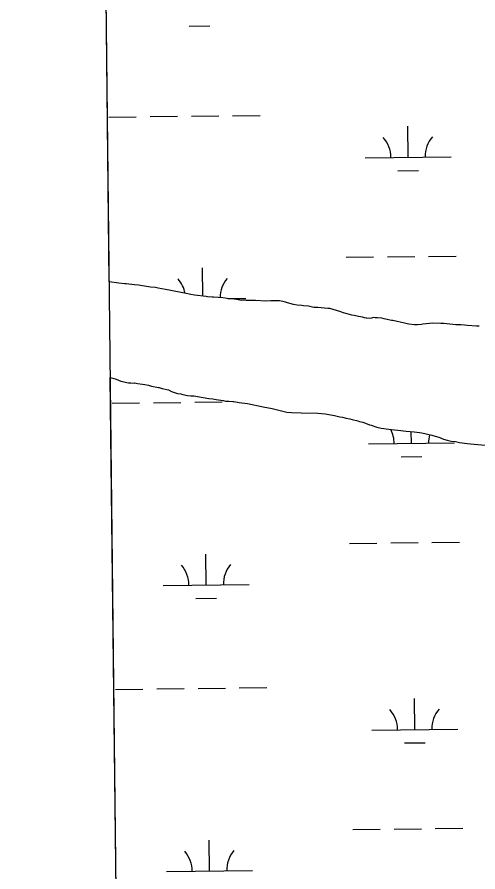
# Model space of a CAD drawing. Extents: x 3684037 to 3722149, y 433263 to 459021.
# Drawn here: x 3688059 to 3688595, y 446609 to 447603 of the extents above; entities that cross this region are included whole.
import ezdxf

# ---------------------------------------------------------------- set-up
doc = ezdxf.new("R2010")
doc.units = 0
for name, color, linetype in [('V-GRID-FRAM', 7, 'Continuous'), ('V-TOPO-SHOR', 7, 'Continuous'), ('V-WETL-SWMP', 7, 'Continuous')]:
    doc.layers.add(name, color=color, linetype=linetype)

msp = doc.modelspace()

# ---------------------------------------------------------------- linework, layer by layer
at = {"layer": 'V-GRID-FRAM'}
msp.add_lwpolyline([(3688058.95, 456858.86), (3719789.33, 457228.09), (3720008.82, 439046.89), (3688262.58, 438677.48), (3688058.95, 456858.86)], dxfattribs=at)
at = {"layer": 'V-TOPO-SHOR'}
for p, q in [((3688177.27, 447293.82), (3688166.05, 447295.49)), ((3688183.7, 447293.06), (3688177.27, 447293.82)), ((3688185.84, 447293.07), (3688183.7, 447293.06)), ((3688195.49, 447291.8), (3688185.84, 447293.07)), ((3688200.04, 447291.29), (3688195.49, 447291.8)), ((3688213.98, 447289.24), (3688200.04, 447291.29)), ((3688219.87, 447288.74), (3688213.98, 447289.24)), ((3688223.09, 447287.96), (3688219.87, 447288.74)), ((3688231.4, 447286.4), (3688223.09, 447287.96)), ((3688237.57, 447285.1), (3688231.4, 447286.4)), ((3688239.71, 447284.85), (3688237.57, 447285.1)), ((3688253.65, 447281.99), (3688239.71, 447284.85)), ((3688260.89, 447280.7), (3688253.65, 447281.99)), ((3688265.18, 447279.65), (3688260.89, 447280.7)), ((3688278.84, 447278.13), (3688265.18, 447279.65)), ((3688280.45, 447277.88), (3688278.84, 447278.13)), ((3688285.54, 447277.64), (3688280.45, 447277.88)), ((3688287.15, 447277.38), (3688285.54, 447277.64)), ((3688298.13, 447276.65), (3688287.15, 447277.38)), ((3688303.22, 447275.88), (3688298.13, 447276.65)), ((3688311.26, 447275.13), (3688303.22, 447275.88)), ((3688313.94, 447274.61), (3688311.26, 447275.13)), ((3688317.96, 447274.1), (3688313.94, 447274.61)), ((3688325.19, 447273.61), (3688317.96, 447274.1)), ((3688336.17, 447273.68), (3688325.19, 447273.61)), ((3688347.96, 447272.95), (3688336.17, 447273.68)), ((3688353.85, 447273.26), (3688347.96, 447272.95)), ((3688357.33, 447273.28), (3688353.85, 447273.26)), ((3688364.02, 447273.05), (3688357.33, 447273.28)), ((3688367.78, 447272.27), (3688364.02, 447273.05)), ((3688370.99, 447271.76), (3688367.78, 447272.27)), ((3688373.14, 447270.97), (3688370.99, 447271.76)), ((3688380.38, 447268.87), (3688373.14, 447270.97)), ((3688384.4, 447268.36), (3688380.38, 447268.87)), ((3688389.76, 447267.86), (3688384.4, 447268.36)), ((3688391.9, 447267.34), (3688389.76, 447267.86)), ((3688397.8, 447266.84), (3688391.9, 447267.34)), ((3688400.75, 447266.06), (3688397.8, 447266.84)), ((3688403.96, 447265.54), (3688400.75, 447266.06)), ((3688408.52, 447265.3), (3688403.96, 447265.54)), ((3688420.31, 447264.31), (3688408.52, 447265.3)), ((3688422.45, 447264.32), (3688420.31, 447264.31)), ((3688434.25, 447260.92), (3688422.45, 447264.32)), ((3688438.54, 447259.34), (3688434.25, 447260.92)), ((3688441.23, 447258.55), (3688438.54, 447259.34)), ((3688442.57, 447258.02), (3688441.23, 447258.55)), ((3688447.93, 447256.72), (3688442.57, 447258.02)), ((3688450.88, 447256.2), (3688447.93, 447256.72)), ((3688455.71, 447254.89), (3688450.88, 447256.2)), ((3688460.53, 447254.12), (3688455.71, 447254.89)), ((3688462.95, 447253.6), (3688460.53, 447254.12)), ((3688464.56, 447253.08), (3688462.95, 447253.6)), ((3688465.63, 447253.08), (3688464.56, 447253.08)), ((3688468.84, 447252.84), (3688465.63, 447253.08)), ((3688470.98, 447253.12), (3688468.84, 447252.84)), ((3688473.39, 447253.67), (3688470.98, 447253.12)), ((3688475, 447253.41), (3688473.39, 447253.67)), ((3688477.94, 447253.43), (3688475, 447253.41)), ((3688482.76, 447252.92), (3688477.94, 447253.43)), ((3688485.71, 447252.41), (3688482.76, 447252.92)), ((3688490.54, 447251.1), (3688485.71, 447252.41)), ((3688494.03, 447250.32), (3688490.54, 447251.1)), ((3688495.63, 447250.33), (3688494.03, 447250.32)), ((3688509.31, 447247.2), (3688495.63, 447250.33)), ((3688512.26, 447246.68), (3688509.31, 447247.2)), ((3688514.13, 447246.16), (3688512.26, 447246.68)), ((3688521.1, 447245.4), (3688514.13, 447246.16)), ((3688524.58, 447245.42), (3688521.1, 447245.4)), ((3688529.13, 447245.72), (3688524.58, 447245.42)), ((3688530.47, 447246), (3688529.13, 447245.72)), ((3688542.24, 447247.14), (3688530.47, 447246)), ((3688551.61, 447246.94), (3688542.24, 447247.14)), ((3688555.1, 447246.96), (3688551.61, 447246.94)), ((3688569.03, 447245.17), (3688555.1, 447246.96)), ((3688574.92, 447245.21), (3688569.03, 447245.17)), ((3688578.94, 447244.97), (3688574.92, 447245.21)), ((3688582.69, 447244.46), (3688578.94, 447244.97)), ((3688593.14, 447243.72), (3688582.69, 447244.46)), ((3688596.08, 447243.74), (3688593.14, 447243.72)), ((3688167.3, 447184.14), (3688170.32, 447183.36)), ((3688170.32, 447183.36), (3688174.08, 447182.05)), ((3688174.08, 447182.05), (3688179.45, 447179.94)), ((3688179.45, 447179.94), (3688188.3, 447177.86)), ((3688188.3, 447177.86), (3688190.97, 447177.87)), ((3688190.97, 447177.87), (3688195.53, 447177.63)), ((3688195.53, 447177.63), (3688195.79, 447177.9)), ((3688195.79, 447177.9), (3688199.01, 447177.12)), ((3688199.01, 447177.12), (3688204.64, 447176.35)), ((3688204.64, 447176.35), (3688207.32, 447176.1)), ((3688207.32, 447176.1), (3688211.88, 447175.06)), ((3688211.88, 447175.06), (3688215.1, 447174.01)), ((3688215.1, 447174.01), (3688223.14, 447172.45)), ((3688223.14, 447172.45), (3688224.21, 447172.46)), ((3688224.21, 447172.46), (3688227.7, 447171.41)), ((3688227.7, 447171.41), (3688234.94, 447169.58)), ((3688234.94, 447169.58), (3688238.43, 447168)), ((3688238.43, 447168), (3688245.41, 447165.63)), ((3688245.41, 447165.63), (3688249.43, 447165.12)), ((3688249.43, 447165.12), (3688251.57, 447164.33)), ((3688251.57, 447164.33), (3688257.2, 447163.3)), ((3688257.2, 447163.3), (3688260.95, 447162.79)), ((3688260.95, 447162.79), (3688264.44, 447162.81)), ((3688264.44, 447162.81), (3688275.16, 447161)), ((3688275.16, 447161), (3688281.86, 447159.71)), ((3688281.86, 447159.71), (3688286.41, 447159.2)), ((3688286.41, 447159.2), (3688290.17, 447158.42)), ((3688290.17, 447158.42), (3688298.47, 447157.4)), ((3688298.47, 447157.4), (3688301.16, 447156.62)), ((3688301.16, 447156.62), (3688304.9, 447156.64)), ((3688304.9, 447156.64), (3688309.73, 447156.14)), ((3688309.73, 447156.14), (3688311.07, 447156.14)), ((3688311.07, 447156.14), (3688316.96, 447155.11)), ((3688316.96, 447155.11), (3688326.61, 447153.83)), ((3688326.61, 447153.83), (3688345.11, 447149.93)), ((3688345.11, 447149.93), (3688355.57, 447147.86)), ((3688355.57, 447147.86), (3688372.46, 447143.95)), ((3688372.46, 447143.95), (3688378.09, 447143.45)), ((3688378.09, 447143.45), (3688389.33, 447142.99)), ((3688389.33, 447142.99), (3688408.35, 447142.57)), ((3688408.35, 447142.57), (3688412.63, 447142.33)), ((3688412.63, 447142.33), (3688416.92, 447141.82)), ((3688416.92, 447141.82), (3688427.91, 447140.02)), ((3688427.91, 447140.02), (3688429.52, 447139.49)), ((3688429.52, 447139.49), (3688434.08, 447138.45)), ((3688434.08, 447138.45), (3688437.03, 447137.93)), ((3688437.03, 447137.93), (3688441.58, 447136.89)), ((3688441.58, 447136.89), (3688445.61, 447136.12)), ((3688445.61, 447136.12), (3688448.29, 447135.33)), ((3688448.29, 447135.33), (3688454.99, 447133.76)), ((3688454.99, 447133.76), (3688457.14, 447132.98)), ((3688457.14, 447132.98), (3688460.89, 447132.2)), ((3688460.89, 447132.2), (3688465.72, 447130.35)), ((3688465.72, 447130.35), (3688468.41, 447129.03)), ((3688468.41, 447129.03), (3688470.56, 447128.51)), ((3688470.56, 447128.51), (3688477.26, 447126.41)), ((3688477.26, 447126.41), (3688482.09, 447125.1)), ((3688482.09, 447125.1), (3688490.93, 447124.09)), ((3688490.93, 447124.09), (3688494.15, 447123.57)), ((3688494.15, 447123.57), (3688504.86, 447122.57)), ((3688504.86, 447122.57), (3688511.03, 447121.8)), ((3688511.03, 447121.8), (3688520.4, 447121.06)), ((3688520.4, 447121.06), (3688526.57, 447120.3)), ((3688526.57, 447120.3), (3688529.52, 447119.78)), ((3688529.52, 447119.78), (3688541.05, 447116.91)), ((3688541.05, 447116.91), (3688550.17, 447114.29)), ((3688550.17, 447114.29), (3688551.78, 447113.49)), ((3688551.78, 447113.49), (3688554.73, 447112.44)), ((3688554.73, 447112.44), (3688559.02, 447111.13)), ((3688559.02, 447111.13), (3688563.58, 447110.09)), ((3688563.58, 447110.09), (3688568.4, 447109.58)), ((3688568.4, 447109.58), (3688573.23, 447108.54)), ((3688573.23, 447108.54), (3688582.07, 447107.26)), ((3688582.07, 447107.26), (3688586.09, 447107.02)), ((3688586.09, 447107.02), (3688590.11, 447106.51)), ((3688590.11, 447106.51), (3688603.24, 447105.25))]:
    msp.add_line(p, q, dxfattribs=at)
at = {"layer": 'V-WETL-SWMP'}
for p, q in [((3688166.05, 447295.49), (3688160.5, 447791.39)), ((3688259.14, 447592.55), (3688283.14, 447592.83)), ((3688165.52, 447486.81), (3688197.52, 447487.18)), ((3688213.52, 447487.37), (3688245.52, 447487.74)), ((3688261.51, 447487.93), (3688293.51, 447488.3)), ((3688309.51, 447488.49), (3688341.51, 447488.86)), ((3688513.4, 447440.11), (3688512.98, 447476.11)), ((3688463.41, 447439.53), (3688563.4, 447440.7)), ((3688501.58, 447424.55), (3688525.58, 447424.82)), ((3688441.34, 447323.84), (3688473.34, 447324.21)), ((3688489.34, 447324.39), (3688521.34, 447324.77)), ((3688537.34, 447324.95), (3688569.34, 447325.33)), ((3688274.8, 447278.59), (3688274.41, 447311.46)), ((3688177.27, 447293.82), (3688166.05, 447295.49)), ((3688183.7, 447293.06), (3688177.27, 447293.82)), ((3688185.84, 447293.07), (3688183.7, 447293.06)), ((3688195.49, 447291.8), (3688185.84, 447293.07)), ((3688200.04, 447291.29), (3688195.49, 447291.8)), ((3688213.98, 447289.24), (3688200.04, 447291.29)), ((3688219.87, 447288.74), (3688213.98, 447289.24)), ((3688223.09, 447287.96), (3688219.87, 447288.74)), ((3688231.4, 447286.4), (3688223.09, 447287.96)), ((3688237.57, 447285.1), (3688231.4, 447286.4)), ((3688239.71, 447284.85), (3688237.57, 447285.1)), ((3688253.65, 447281.99), (3688239.71, 447284.85)), ((3688260.89, 447280.7), (3688253.65, 447281.99)), ((3688265.18, 447279.65), (3688260.89, 447280.7)), ((3688278.84, 447278.13), (3688265.18, 447279.65)), ((3688280.45, 447277.88), (3688278.84, 447278.13)), ((3688285.54, 447277.64), (3688280.45, 447277.88)), ((3688287.15, 447277.38), (3688285.54, 447277.64)), ((3688298.13, 447276.65), (3688287.15, 447277.38)), ((3688303.22, 447275.88), (3688298.13, 447276.65)), ((3688311.26, 447275.13), (3688303.22, 447275.88)), ((3688304.03, 447275.81), (3688324.83, 447276.05)), ((3688313.94, 447274.61), (3688311.26, 447275.13)), ((3688317.96, 447274.1), (3688313.94, 447274.61)), ((3688325.19, 447273.61), (3688317.96, 447274.1)), ((3688336.17, 447273.68), (3688325.19, 447273.61)), ((3688347.96, 447272.95), (3688336.17, 447273.68)), ((3688353.85, 447273.26), (3688347.96, 447272.95)), ((3688357.33, 447273.28), (3688353.85, 447273.26)), ((3688364.02, 447273.05), (3688357.33, 447273.28)), ((3688367.78, 447272.27), (3688364.02, 447273.05)), ((3688370.99, 447271.76), (3688367.78, 447272.27)), ((3688373.14, 447270.97), (3688370.99, 447271.76)), ((3688380.38, 447268.87), (3688373.14, 447270.97)), ((3688384.4, 447268.36), (3688380.38, 447268.87)), ((3688389.76, 447267.86), (3688384.4, 447268.36)), ((3688391.9, 447267.34), (3688389.76, 447267.86)), ((3688397.8, 447266.84), (3688391.9, 447267.34)), ((3688400.75, 447266.06), (3688397.8, 447266.84)), ((3688403.96, 447265.54), (3688400.75, 447266.06)), ((3688408.52, 447265.3), (3688403.96, 447265.54)), ((3688420.31, 447264.31), (3688408.52, 447265.3)), ((3688422.45, 447264.32), (3688420.31, 447264.31)), ((3688434.25, 447260.92), (3688422.45, 447264.32)), ((3688438.54, 447259.34), (3688434.25, 447260.92)), ((3688441.23, 447258.55), (3688438.54, 447259.34)), ((3688442.57, 447258.02), (3688441.23, 447258.55)), ((3688447.93, 447256.72), (3688442.57, 447258.02)), ((3688450.88, 447256.2), (3688447.93, 447256.72)), ((3688455.71, 447254.89), (3688450.88, 447256.2)), ((3688460.53, 447254.12), (3688455.71, 447254.89)), ((3688462.95, 447253.6), (3688460.53, 447254.12)), ((3688464.56, 447253.08), (3688462.95, 447253.6)), ((3688465.63, 447253.08), (3688464.56, 447253.08)), ((3688468.84, 447252.84), (3688465.63, 447253.08)), ((3688470.98, 447253.12), (3688468.84, 447252.84)), ((3688473.39, 447253.67), (3688470.98, 447253.12)), ((3688475, 447253.41), (3688473.39, 447253.67)), ((3688477.94, 447253.43), (3688475, 447253.41)), ((3688482.76, 447252.92), (3688477.94, 447253.43)), ((3688485.71, 447252.41), (3688482.76, 447252.92)), ((3688490.54, 447251.1), (3688485.71, 447252.41)), ((3688494.03, 447250.32), (3688490.54, 447251.1)), ((3688495.63, 447250.33), (3688494.03, 447250.32)), ((3688509.31, 447247.2), (3688495.63, 447250.33)), ((3688512.26, 447246.68), (3688509.31, 447247.2)), ((3688514.13, 447246.16), (3688512.26, 447246.68)), ((3688521.1, 447245.4), (3688514.13, 447246.16)), ((3688524.58, 447245.42), (3688521.1, 447245.4)), ((3688529.13, 447245.72), (3688524.58, 447245.42)), ((3688530.47, 447246), (3688529.13, 447245.72)), ((3688542.24, 447247.14), (3688530.47, 447246)), ((3688551.61, 447246.94), (3688542.24, 447247.14)), ((3688555.1, 447246.96), (3688551.61, 447246.94)), ((3688569.03, 447245.17), (3688555.1, 447246.96)), ((3688574.92, 447245.21), (3688569.03, 447245.17)), ((3688578.94, 447244.97), (3688574.92, 447245.21)), ((3688582.69, 447244.46), (3688578.94, 447244.97)), ((3688593.14, 447243.72), (3688582.69, 447244.46)), ((3688596.08, 447243.74), (3688593.14, 447243.72)), ((3688175.44, 446457.4), (3688167.3, 447184.14)), ((3688167.3, 447184.14), (3688170.32, 447183.36)), ((3688170.32, 447183.36), (3688174.08, 447182.05)), ((3688174.08, 447182.05), (3688179.45, 447179.94)), ((3688179.45, 447179.94), (3688188.3, 447177.86)), ((3688188.3, 447177.86), (3688190.97, 447177.87)), ((3688190.97, 447177.87), (3688195.53, 447177.63)), ((3688195.53, 447177.63), (3688195.79, 447177.9)), ((3688195.79, 447177.9), (3688199.01, 447177.12)), ((3688199.01, 447177.12), (3688204.64, 447176.35)), ((3688204.64, 447176.35), (3688207.32, 447176.1)), ((3688207.32, 447176.1), (3688211.88, 447175.06)), ((3688211.88, 447175.06), (3688215.1, 447174.01)), ((3688215.1, 447174.01), (3688223.14, 447172.45)), ((3688223.14, 447172.45), (3688224.21, 447172.46)), ((3688224.21, 447172.46), (3688227.7, 447171.41)), ((3688227.7, 447171.41), (3688234.94, 447169.58)), ((3688234.94, 447169.58), (3688238.43, 447168)), ((3688238.43, 447168), (3688245.41, 447165.63)), ((3688245.41, 447165.63), (3688249.43, 447165.12)), ((3688249.43, 447165.12), (3688251.57, 447164.33)), ((3688251.57, 447164.33), (3688257.2, 447163.3)), ((3688169.39, 447154.16), (3688201.39, 447154.54)), ((3688217.39, 447154.72), (3688249.38, 447155.09)), ((3688257.2, 447163.3), (3688260.95, 447162.79)), ((3688260.95, 447162.79), (3688264.44, 447162.81)), ((3688264.44, 447162.81), (3688275.16, 447161)), ((3688265.38, 447155.28), (3688297.38, 447155.65)), ((3688275.16, 447161), (3688281.86, 447159.71)), ((3688281.86, 447159.71), (3688286.41, 447159.2)), ((3688286.41, 447159.2), (3688290.17, 447158.42)), ((3688290.17, 447158.42), (3688298.47, 447157.4)), ((3688298.47, 447157.4), (3688301.16, 447156.62)), ((3688301.16, 447156.62), (3688304.9, 447156.64)), ((3688304.9, 447156.64), (3688309.73, 447156.14)), ((3688309.73, 447156.14), (3688311.07, 447156.14)), ((3688311.07, 447156.14), (3688316.96, 447155.11)), ((3688316.96, 447155.11), (3688326.61, 447153.83)), ((3688326.61, 447153.83), (3688345.11, 447149.93)), ((3688345.11, 447149.93), (3688355.57, 447147.86)), ((3688355.57, 447147.86), (3688372.46, 447143.95)), ((3688372.46, 447143.95), (3688378.09, 447143.45)), ((3688378.09, 447143.45), (3688389.33, 447142.99)), ((3688389.33, 447142.99), (3688408.35, 447142.57)), ((3688408.35, 447142.57), (3688412.63, 447142.33)), ((3688412.63, 447142.33), (3688416.92, 447141.82)), ((3688416.92, 447141.82), (3688427.91, 447140.02)), ((3688427.91, 447140.02), (3688429.52, 447139.49)), ((3688429.52, 447139.49), (3688434.08, 447138.45)), ((3688434.08, 447138.45), (3688437.03, 447137.93)), ((3688437.03, 447137.93), (3688441.58, 447136.89)), ((3688441.58, 447136.89), (3688445.61, 447136.12)), ((3688445.61, 447136.12), (3688448.29, 447135.33)), ((3688448.29, 447135.33), (3688454.99, 447133.76)), ((3688454.99, 447133.76), (3688457.14, 447132.98)), ((3688457.14, 447132.98), (3688460.89, 447132.2)), ((3688460.89, 447132.2), (3688465.72, 447130.35)), ((3688465.72, 447130.35), (3688468.41, 447129.03)), ((3688468.41, 447129.03), (3688470.56, 447128.51)), ((3688470.56, 447128.51), (3688477.26, 447126.41)), ((3688477.26, 447126.41), (3688482.09, 447125.1)), ((3688482.09, 447125.1), (3688490.93, 447124.09)), ((3688490.93, 447124.09), (3688494.15, 447123.57)), ((3688494.15, 447123.57), (3688504.86, 447122.57)), ((3688504.86, 447122.57), (3688511.03, 447121.8)), ((3688511.03, 447121.8), (3688520.4, 447121.06)), ((3688517.27, 447107.47), (3688517.11, 447121.32)), ((3688520.4, 447121.06), (3688526.57, 447120.3)), ((3688526.57, 447120.3), (3688529.52, 447119.78)), ((3688529.52, 447119.78), (3688541.05, 447116.91)), ((3688541.05, 447116.91), (3688550.17, 447114.29)), ((3688550.17, 447114.29), (3688551.78, 447113.49)), ((3688467.28, 447106.88), (3688567.27, 447108.05)), ((3688551.78, 447113.49), (3688554.73, 447112.44)), ((3688554.73, 447112.44), (3688559.02, 447111.13)), ((3688559.02, 447111.13), (3688563.58, 447110.09)), ((3688563.58, 447110.09), (3688568.4, 447109.58)), ((3688568.4, 447109.58), (3688573.23, 447108.54)), ((3688573.23, 447108.54), (3688582.07, 447107.26)), ((3688582.07, 447107.26), (3688586.09, 447107.02)), ((3688586.09, 447107.02), (3688590.11, 447106.51)), ((3688590.11, 447106.51), (3688603.24, 447105.25)), ((3688505.45, 447091.9), (3688529.45, 447092.18)), ((3688445.21, 446991.19), (3688477.21, 446991.56)), ((3688493.21, 446991.75), (3688525.21, 446992.12)), ((3688541.21, 446992.3), (3688573.2, 446992.68)), ((3688278.7, 446942.82), (3688278.28, 446978.81)), ((3688228.7, 446942.23), (3688328.7, 446943.4)), ((3688266.88, 446927.25), (3688290.88, 446927.53)), ((3688173.26, 446821.51), (3688205.26, 446821.88)), ((3688221.26, 446822.07), (3688253.25, 446822.44)), ((3688269.25, 446822.63), (3688301.25, 446823)), ((3688317.25, 446823.19), (3688349.25, 446823.56)), ((3688521.14, 446774.81), (3688520.72, 446810.81)), ((3688471.15, 446774.23), (3688571.14, 446775.39)), ((3688509.32, 446759.24), (3688533.32, 446759.52)), ((3688449.08, 446658.53), (3688481.08, 446658.91)), ((3688497.08, 446659.09), (3688529.08, 446659.47)), ((3688545.08, 446659.65), (3688577.07, 446660.02)), ((3688282.57, 446610.16), (3688282.15, 446646.16)), ((3688232.57, 446609.58), (3688332.57, 446610.75))]:
    msp.add_line(p, q, dxfattribs=at)
for centre, start, end in [((3688458.16, 447439.95), 359.89487, 41.43853), ((3688568.64, 447441.23), 139.89486, 181.43852), ((3688219.59, 447275.3), 10.78155, 41.43853), ((3688330.07, 447276.58), 139.89486, 179.53011), ((3688462.03, 447107.3), 359.89487, 27.77231), ((3688572.51, 447108.58), 165.24312, 181.43852), ((3688223.45, 446942.65), 359.89487, 41.43853), ((3688333.93, 446943.93), 139.89486, 181.43852), ((3688465.9, 446774.64), 359.89487, 41.43853), ((3688576.38, 446775.93), 139.89486, 181.43852), ((3688227.33, 446610), 359.89487, 41.43853), ((3688337.8, 446611.28), 139.89486, 181.43852)]:
    msp.add_arc(centre, 35.25, start, end, dxfattribs=at)

doc.saveas('drawing.dxf')
